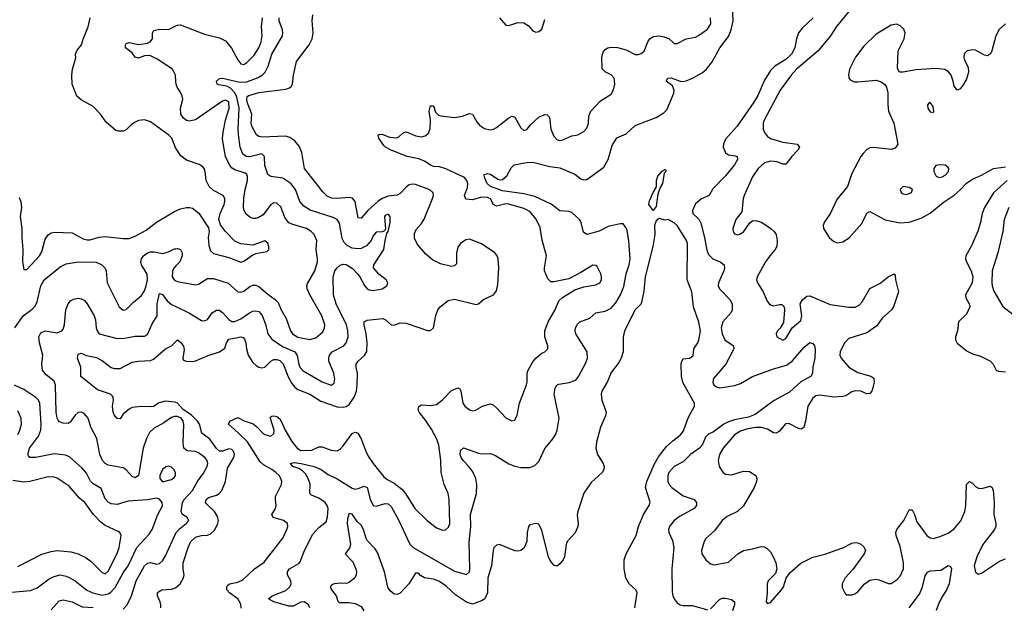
# Model space of a CAD drawing. Header units: inches. Extents: x 1649636 to 1815363, y 506543 to 641975.
# Tile 497 of 656: x 1768962 to 1775502, y 534314 to 538218. Entities that reach past the tile are written whole.
import ezdxf

# ---------------------------------------------------------------- set-up
doc = ezdxf.new("R2010")
doc.units = ezdxf.units.IN
doc.header["$MEASUREMENT"] = 0
doc.layers.add('B7563', color=7, linetype='Continuous')
doc.layers.add('B7573', color=7, linetype='Continuous')

msp = doc.modelspace()

# ---------------------------------------------------------------- linework, layer by layer
at = {"layer": 'B7563', "color": 5}
for points, elevation in [([(1770000, 537362.7), (1769971.4, 537430), (1769952.7, 537450), (1769830, 537539.7), (1769790, 537553.5), (1769752.1, 537547.9), (1769724.5, 537535.5), (1769701.3, 537518.7), (1769670, 537486), (1769650, 537476.9), (1769616.4, 537476.4), (1769601.6, 537481.6), (1769536.5, 537536.5), (1769499.2, 537590), (1769450, 537640.9), (1769370, 537684.4), (1769341.3, 537710), (1769311.5, 537790), (1769307.8, 537850), (1769313.3, 537890), (1769335.5, 537964.5), (1769333.3, 537990), (1769343.9, 538016.1), (1769372.1, 538050), (1769384.8, 538095.2), (1769416.9, 538170), (1769429.6, 538229.6)], 580), ([(1770000, 537807.9), (1769996.9, 537850), (1769976.9, 537890), (1769875.6, 537955.6), (1769830, 537977.8), (1769810, 537981.1), (1769790, 537978.2), (1769750, 537961.6), (1769730, 537969.3), (1769710, 537997), (1769664.5, 538030), (1769664.5, 538050), (1769670, 538058.8), (1769690, 538065.5), (1769750, 538054), (1769810, 538062.6), (1769828.3, 538071.7), (1769845.1, 538090), (1769843.7, 538130), (1769854, 538146), (1769890, 538154.3), (1769950, 538153.1), (1770000, 538177)], 560), ([(1768957.3, 537037.3), (1768970.2, 537010), (1768972.9, 536970), (1768964.1, 536910), (1768975.5, 536830), (1768975.2, 536770), (1768983.2, 536690), (1768979.5, 536610), (1768990, 536558), (1769010, 536559.1), (1769093.5, 536650), (1769110, 536676.3), (1769130, 536760.3), (1769150, 536788.1), (1769170, 536801.1), (1769190, 536805.2), (1769310, 536801.5), (1769382.8, 536762.8), (1769410, 536755.9), (1769430, 536755.9), (1769490, 536772.6), (1769530, 536778), (1769650, 536764.2), (1769690, 536765.2), (1769730, 536780.1), (1769801.5, 536818.5), (1769870, 536872.9), (1769990, 536942.6), (1770000, 536947.1)], 580), ([(1768928.7, 536170), (1768984.7, 536250), (1769045.8, 536294.2), (1769064.7, 536315.3), (1769076.9, 536343.1), (1769101.4, 536450), (1769123.9, 536490), (1769230, 536576.9), (1769270, 536594.9), (1769350, 536610.2), (1769470, 536607.9), (1769508.2, 536590), (1769530, 536567.7), (1769537.3, 536550), (1769543.9, 536470), (1769622.3, 536310), (1769650, 536288.9), (1769670, 536291.7), (1769717.9, 536342.1), (1769770, 536385), (1769790, 536417.4), (1769801.3, 536450), (1769810.4, 536490), (1769807.6, 536527.6), (1769770.8, 536590), (1769767.2, 536610), (1769771.7, 536630), (1769784.8, 536650), (1769810, 536668.4), (1769830, 536675.2), (1769855.6, 536675.6), (1769910, 536663.7), (1769950, 536674.6), (1769990, 536695.8), (1770000, 536696.5)], 560), ([(1770000, 536582.7), (1769988.6, 536570), (1769976.8, 536550), (1769974.4, 536510), (1769990, 536488.2), (1770000, 536483.3)], 560), ([(1770000, 535581.3), (1769990, 535581.8), (1769970, 535574), (1769920, 535540), (1769855.5, 535504.5), (1769824.4, 535475.6), (1769804.2, 535435.8), (1769783, 535370), (1769750.2, 535190), (1769730, 535173.6), (1769710, 535182.4), (1769670, 535227.2), (1769650, 535239.8), (1769550, 535258), (1769530, 535269.8), (1769511.6, 535290), (1769494.5, 535330), (1769474.7, 535434.7), (1769433.5, 535510), (1769416.4, 535570), (1769390, 535601.3), (1769370, 535609.7), (1769350, 535606.9), (1769330, 535591.1), (1769297.3, 535542.7), (1769284.6, 535535.4), (1769250, 535536.3), (1769226.5, 535546.5), (1769216.7, 535556.7), (1769209.9, 535570), (1769204.3, 535610), (1769200.8, 535790), (1769190, 535815.3), (1769137.2, 535857.2), (1769114.3, 535890), (1769109.7, 535929.7), (1769114.6, 535990), (1769092.9, 536070), (1769088.7, 536110), (1769102.1, 536137.9), (1769130, 536150.2), (1769210, 536137.4), (1769240.9, 536150), (1769250, 536162.8), (1769259.1, 536190), (1769269, 536291), (1769284, 536330), (1769299.7, 536350), (1769319.9, 536360.1), (1769350, 536366.8), (1769370, 536363.8), (1769390, 536353.6), (1769409.2, 536330), (1769456.5, 536250), (1769464.7, 536224.7), (1769470.2, 536170), (1769476.2, 536150), (1769490, 536130.3), (1769610, 536099.8), (1769657.9, 536102.1), (1769730, 536115), (1769790, 536115.3), (1769810, 536126.4), (1769842.6, 536197.4), (1769875.8, 536250), (1769874.1, 536330), (1769890, 536398.4), (1769910, 536392.2), (1769941.1, 536350), (1769970, 536325.6), (1770000, 536311.5)], 540), ([(1770000, 535673.7), (1769990, 535677.4), (1769930, 535682.4), (1769888.2, 535671.8), (1769851.1, 535648.9), (1769835, 535645), (1769770, 535648), (1769710, 535640.5), (1769690, 535629.7), (1769650, 535596.3), (1769630, 535567), (1769610, 535567.6), (1769590, 535591.5), (1769581.8, 535610), (1769578.8, 535650), (1769585.7, 535690), (1769582.9, 535710), (1769577.5, 535717.5), (1769564.4, 535730), (1769477.8, 535757.8), (1769367.3, 535847.3), (1769367.9, 535910), (1769345.7, 535970), (1769350, 535995.5), (1769370, 536002), (1769406.5, 535986.5), (1769472.4, 535972.4), (1769512.2, 535952.2), (1769570, 535906.9), (1769590, 535900.2), (1769630, 535900.2), (1769710, 535941.7), (1769750, 535950.1), (1769830, 535953.8), (1769850, 535961.7), (1769929.9, 536030.1), (1769969.4, 536050.6), (1770000, 536080.5)], 520), ([(1768910, 534414.1), (1769034.7, 534425.3), (1769077.9, 534442.1), (1769156.7, 534503.3), (1769190, 534519.3), (1769230, 534528.4), (1769270, 534521.1), (1769291.3, 534511.3), (1769330, 534489.3), (1769407.5, 534427.5), (1769448.8, 534408.8), (1769510, 534395), (1769550, 534403), (1769566.7, 534413.3), (1769595.3, 534444.7), (1769650, 534543), (1769682.5, 534590), (1769740.7, 534710), (1769821.1, 534798.9), (1769841.8, 534830), (1769878.7, 534930), (1769910, 534988.2), (1769908.4, 535010), (1769890, 535032.6), (1769870, 535039.1), (1769811.3, 535028.7), (1769681.5, 535018.5), (1769610, 534997.8), (1769570, 535001.2), (1769550, 535012), (1769530, 535034.3), (1769503.6, 535103.6), (1769450, 535133.1), (1769432.4, 535152.4), (1769405.2, 535205.2), (1769377.5, 535237.5), (1769293, 535313), (1769265.2, 535325.2), (1769190, 535334.4), (1769069.1, 535309.1), (1769029.1, 535309.1), (1769019.5, 535319.5), (1769015.3, 535330), (1769027.8, 535370), (1769086, 535450), (1769101.3, 535490), (1769103.6, 535530), (1769096.5, 535670), (1769087.9, 535690), (1769068, 535708), (1768990, 535761.2), (1768927.8, 535790)], 560), ([(1768950, 535462.6), (1768963.8, 535490), (1768973.3, 535530), (1768971.5, 535570), (1768950, 535618.9)], 580), ([(1768950, 534583.9), (1769110, 534666), (1769170, 534684.5), (1769210, 534690.2), (1769301.8, 534681.8), (1769350, 534669.1), (1769403.4, 534643.4), (1769437.1, 534617.1), (1769510, 534543.8), (1769530, 534537.1), (1769550, 534552.7), (1769610, 534670.4), (1769623.2, 534710), (1769636.4, 534790), (1769626, 534810), (1769616.6, 534816.6), (1769530, 534857.5), (1769499.9, 534879.9), (1769451.1, 534931.1), (1769393.8, 535010), (1769358.5, 535038.5), (1769290, 535119.3), (1769210, 535170.8), (1769190, 535178), (1769150, 535180.7), (1769030, 535149.8), (1768990, 535145.3), (1768915.9, 535155.9)], 580), ([(1769650, 534302.1), (1769676.1, 534330), (1769704.2, 534390), (1769736.1, 534490), (1769790, 534590.2), (1769810, 534608), (1769830, 534611.5), (1769870, 534601.1), (1769890, 534605.7), (1769910, 534622), (1769930, 534655.8), (1770000, 534806.3)], 540), ([(1769898.7, 534310), (1769899.8, 534330), (1769894.6, 534350), (1769877.2, 534390), (1769878.3, 534410), (1769883.4, 534416.6), (1769906, 534430), (1769970, 534433.4), (1769997.1, 534442.9), (1770000, 534445.4)], 520), ([(1769170, 534296.8), (1769223.7, 534356.3), (1769250, 534364), (1769310, 534350.1), (1769376.5, 534316.5), (1769450, 534311.6)], 540)]:
    msp.add_lwpolyline(points, dxfattribs=dict(at, elevation=elevation))
at = {"layer": 'B7563', "color": 5, "elevation": 560}
msp.add_lwpolyline([(1769950, 535250.8), (1769933.5, 535246.5), (1769910, 535228.4), (1769892, 535190), (1769892.6, 535170), (1769910, 535147.6), (1769970, 535162.2), (1769990, 535177.6), (1769996.8, 535190), (1769996.8, 535210), (1769986, 535230), (1769970, 535244.2)], close=True, dxfattribs=at)
at = {"layer": 'B7573', "color": 5}
for points, elevation in [([(1770889.5, 534310), (1770880.9, 534330), (1770850.7, 534350.7), (1770830, 534348.3), (1770778.2, 534321.8), (1770750, 534320.2), (1770649.4, 534350), (1770614.5, 534370), (1770638.4, 534390), (1770730, 534424.6), (1770757.4, 534450), (1770764.2, 534470), (1770762, 534490), (1770741, 534530), (1770740.4, 534550), (1770754.3, 534570), (1770815.1, 534604.9), (1770825.1, 534614.9), (1770853.3, 534690), (1770910, 534799.5), (1770950, 534844.2), (1770997.8, 534882.2), (1771005.9, 534914.1), (1771010.4, 534970), (1771004.2, 534990), (1770989.9, 535010), (1770950, 535039.2), (1770899.7, 535059.7), (1770889.2, 535069.2), (1770891.4, 535131.4), (1770878.3, 535170), (1770859.9, 535199.9), (1770841.5, 535221.5), (1770816.7, 535236.7), (1770776.9, 535250), (1770760.7, 535270), (1770784.9, 535275.1), (1770830.8, 535270), (1770916.9, 535250), (1770964.4, 535230), (1771010, 535195.4), (1771070, 535166.5), (1771170, 535105), (1771190, 535099.4), (1771210, 535102.4), (1771250, 535118.6), (1771268.9, 535110), (1771290, 535032.2), (1771310, 534990.3), (1771330, 534984.9), (1771390, 535003.8), (1771410, 535000.7), (1771430, 534983.1), (1771480.7, 534890), (1771554, 534734), (1771575.8, 534710), (1771850, 534554.2), (1771930, 534532.7), (1771949.7, 534550.3), (1771952.8, 534570), (1771947.4, 534747.4), (1771957.5, 534850), (1771956.3, 534930), (1771995.6, 535070), (1771998.5, 535130), (1771990.9, 535170), (1771972.7, 535212.7), (1771947.9, 535247.9), (1771907.1, 535290), (1771895.1, 535310), (1771888.5, 535330), (1771890, 535356), (1771910, 535372.7), (1772010, 535337), (1772030, 535333.7), (1772090, 535336.5), (1772123, 535323), (1772210, 535268), (1772250, 535251.8), (1772290, 535243.1), (1772350, 535242.4), (1772384.7, 535255.3), (1772410, 535282), (1772450, 535367.7), (1772496.6, 535423.4), (1772520.6, 535459.4), (1772532.6, 535490), (1772544.4, 535570), (1772512, 535730), (1772517.7, 535770), (1772529.8, 535790.2), (1772544.1, 535795.9), (1772612.3, 535807.7), (1772656.1, 535823.9), (1772673.7, 535846.3), (1772722.1, 535937.9), (1772733.7, 535970), (1772731.8, 536011.8), (1772656, 536130), (1772651.1, 536150), (1772654.7, 536170), (1772666.1, 536193.9), (1772682.9, 536210), (1772750, 536235.6), (1772789.2, 536270.8), (1772850, 536281), (1772890, 536300.9), (1772922.5, 536337.5), (1772953.8, 536390), (1772974.9, 536445.1), (1772990.5, 536530), (1773009.9, 536590), (1773016.8, 536630), (1773008.2, 536748.2), (1772996.4, 536816.4), (1772990, 536835.1), (1772975.5, 536855.5), (1772970, 536860.5), (1772950, 536862.6), (1772870, 536844.2), (1772810, 536812.5), (1772729.3, 536790), (1772707.2, 536807.2), (1772691.1, 536870), (1772680.5, 536890), (1772630, 536938), (1772610, 536943.5), (1772550, 536947.2), (1772493.3, 536993.3), (1772382.8, 537042.8), (1772310, 537061.4), (1772170, 537080.7), (1772090, 537108.6), (1772067.7, 537130), (1772049.1, 537170.9), (1772048, 537190), (1772070, 537196), (1772090, 537191), (1772139, 537159), (1772150, 537154.9), (1772170, 537156.5), (1772198.8, 537181.2), (1772225.6, 537234.4), (1772246, 537254), (1772328.7, 537270), (1772371.1, 537271.1), (1772483.6, 537243.6), (1772550, 537232.6), (1772650, 537192.6), (1772690, 537161.5), (1772710, 537152.9), (1772730, 537156.8), (1772841.6, 537238.4), (1772870.8, 537290), (1772897.4, 537382.6), (1772927.5, 537432.5), (1772990, 537458.9), (1773050, 537514.9), (1773190, 537568.7), (1773240.4, 537599.6), (1773260.7, 537619.3), (1773307.2, 537730), (1773309.9, 537750), (1773298.7, 537778.7), (1773255.1, 537810), (1773267, 537830), (1773290, 537832.3), (1773349.4, 537809.4), (1773370, 537807.4), (1773390, 537810.9), (1773430, 537828.9), (1773495.3, 537864.7), (1773523.7, 537890), (1773562.2, 537937.8), (1773613.3, 538030), (1773670, 538106), (1773688.4, 538150), (1773700.9, 538210), (1773697.3, 538310)], 460), ([(1774468.4, 538271.6), (1774386.6, 538173.4), (1774348.1, 538110), (1774266.4, 538010), (1774122.7, 537890), (1774087.7, 537852.3), (1774013.3, 537750), (1773906.7, 537550), (1773901.3, 537530), (1773901.1, 537490), (1773908.3, 537468.3), (1773930, 537442.6), (1773950, 537429.4), (1774030, 537404.2), (1774126, 537390), (1774141.6, 537370), (1774131.8, 537350), (1774090.8, 537309.2), (1774050, 537258.3), (1774030, 537257.6), (1773993.8, 537273.8), (1773950, 537279), (1773910, 537267.3), (1773868.2, 537230), (1773830, 537174.7), (1773773.7, 537050), (1773767.3, 537027.3), (1773758, 536942), (1773718, 536890), (1773699.1, 536830), (1773700.8, 536810), (1773710, 536794.4), (1773730, 536788.1), (1773750, 536794.7), (1773773.1, 536810), (1773811.6, 536868.4), (1773830, 536880.9), (1773850, 536883.9), (1773890, 536872), (1773951.7, 536830), (1773973.8, 536810), (1773985.8, 536790), (1773994.4, 536750), (1773991.3, 536710), (1773980.8, 536690), (1773943.8, 536650), (1773915.6, 536610), (1773859.7, 536510), (1773856.5, 536490), (1773861.8, 536470), (1773900.9, 536410), (1773927.1, 536347.1), (1773940.5, 536330), (1773950, 536322.4), (1773970, 536317.6), (1774010, 536326), (1774024.9, 536324.9), (1774039.1, 536310), (1774042.4, 536290), (1774034.6, 536205.4), (1774012.5, 536167.5), (1773994.8, 536150), (1773987.3, 536130), (1773991.3, 536110), (1774030, 536087.7), (1774050, 536098.8), (1774092, 536170), (1774150, 536219.1), (1774158, 536250), (1774146.6, 536330), (1774162.4, 536357.6), (1774190, 536380.3), (1774210, 536382.8), (1774345.2, 536325.2), (1774470, 536307.9), (1774511.4, 536308.6), (1774538.3, 536321.7), (1774557.5, 536342.5), (1774610, 536431.5), (1774675.3, 536464.7), (1774730, 536508.9), (1774770.4, 536530.4), (1774778, 536518), (1774778.7, 536490), (1774800.3, 536410), (1774766.9, 536310), (1774754, 536290), (1774690, 536234.2), (1774656.4, 536183.6), (1774590, 536138), (1774470, 536099.3), (1774440.8, 536070), (1774412.7, 536010), (1774408.9, 535990), (1774419.1, 535970), (1774470.4, 535910), (1774530, 535874.7), (1774614.8, 535850), (1774635.1, 535835.1), (1774637.4, 535810), (1774630, 535774), (1774621.7, 535750), (1774610, 535733.6), (1774590, 535731.1), (1774548.7, 535748.7), (1774512.1, 535752.1), (1774490, 535745), (1774450, 535719.7), (1774430, 535714.5), (1774370, 535709.2), (1774276.4, 535723.6), (1774250, 535718.8), (1774230, 535702.6), (1774198, 535650), (1774182, 535550), (1774170, 535507.3), (1774159.4, 535500.6), (1774150, 535496.9), (1774130, 535503.9), (1774070, 535536), (1774048.4, 535531.6), (1774010, 535484.7), (1773990, 535470.9), (1773970, 535471.9), (1773930, 535498.3), (1773890, 535508.9), (1773850, 535507.6), (1773790, 535496.9), (1773750, 535483.9), (1773710, 535459.5), (1773634.4, 535370), (1773610.9, 535330), (1773601.4, 535290), (1773608.7, 535248.7), (1773631.7, 535211.7), (1773650, 535199), (1773690, 535194.3), (1773770, 535217.8), (1773810, 535216.1), (1773852.7, 535190), (1773858.4, 535170), (1773855.3, 535150), (1773839.6, 535110), (1773770, 534988.6), (1773730, 534950.7), (1773662, 534918), (1773627.2, 534890), (1773577.9, 534822.1), (1773519.1, 534770), (1773508.3, 534750), (1773491.7, 534690), (1773492, 534670), (1773520.3, 534630), (1773550, 534602.6), (1773575.6, 534595.6), (1773670, 534613.7), (1773731.8, 534668.2), (1773770, 534691.3), (1773830, 534701.5), (1773890, 534718.3), (1773910, 534714.6), (1773930, 534702), (1773950, 534682.4), (1773970, 534645.5), (1773984.7, 534610), (1773991.8, 534570), (1773981.8, 534538.2), (1773933.4, 534490), (1773926.2, 534470), (1773926.2, 534410), (1773919.3, 534350), (1773930, 534339.3), (1773950, 534345.7), (1774022.4, 534430), (1774034.4, 534450), (1774053.3, 534506.7), (1774077.2, 534542.8), (1774150, 534607.8), (1774230, 534645.8), (1774310, 534665.8), (1774430.6, 534709.4), (1774490, 534740.3), (1774510, 534744.9), (1774530, 534742.4), (1774550, 534734), (1774570, 534715.5), (1774580.4, 534690), (1774572.2, 534670), (1774495.3, 534564.7), (1774444.2, 534510), (1774424.7, 534470), (1774425.4, 534445.4), (1774444.6, 534404.6), (1774456.4, 534396.4), (1774490, 534396.5), (1774510, 534402.6), (1774530, 534415.8), (1774572, 534468), (1774610, 534492.9), (1774650, 534501.1), (1774670, 534497.2), (1774730, 534471.4), (1774750, 534472.8), (1774790, 534498.3), (1774810, 534521.1), (1774831.7, 534568.3), (1774832.6, 534610), (1774810, 534717.2), (1774784, 534790), (1774781, 534810), (1774788.5, 534830), (1774834.7, 534890), (1774870, 534960.5), (1774890, 534960.5), (1774905.7, 534930), (1774921.8, 534881.8), (1774986.9, 534790), (1775010, 534774.4), (1775030, 534771.9), (1775070, 534782.2), (1775130, 534806.8), (1775170, 534835.3), (1775212.4, 534887.6), (1775239.5, 534950), (1775247.1, 534990), (1775251.4, 535128.6), (1775270, 535150.6), (1775290, 535137.6), (1775310, 535116.5), (1775330, 535105.7), (1775350, 535103.6), (1775410, 535118.5), (1775421.1, 535110), (1775428, 535090), (1775435.9, 535010), (1775433.4, 534930), (1775446.4, 534870), (1775445.9, 534850), (1775437.5, 534830), (1775359.8, 534730), (1775319.2, 534650), (1775302.9, 534590), (1775310, 534547.2), (1775330, 534534.7), (1775350, 534539.8), (1775470, 534620.2), (1775510, 534635.5)], 480), ([(1770000, 536080.5), (1770010, 536090.3), (1770030, 536076.2), (1770048.9, 536048.9), (1770053.8, 536026.2), (1770044.9, 535970), (1770050, 535956), (1770068.5, 535948.5), (1770110, 535946), (1770130, 535950.5), (1770212.9, 535987.1), (1770290, 536010.3), (1770323.7, 536036.3), (1770335.6, 536070), (1770350, 536094.2), (1770431.3, 536110), (1770446.1, 536106.1), (1770455.9, 536095.9), (1770463.9, 536070), (1770467.9, 536030), (1770480.5, 535990), (1770510, 535940.8), (1770530, 535921.6), (1770550, 535908.6), (1770570, 535904.8), (1770590, 535910.2), (1770630.4, 535949.6), (1770650, 535959.8), (1770670, 535960.1), (1770690, 535953.9), (1770711.7, 535931.7), (1770745.3, 535845.3), (1770770, 535799.7), (1770790, 535775.4), (1770810, 535761.5), (1770890, 535730.9), (1770963, 535683), (1771070, 535645.2), (1771110, 535642.4), (1771130, 535647.9), (1771150, 535661.7), (1771184.2, 535710), (1771198.1, 535750), (1771204.2, 535790), (1771205.8, 535870), (1771196.8, 535910), (1771197.6, 535930), (1771210.8, 535950), (1771252.7, 535987.3), (1771267.3, 536012.7), (1771269.4, 536070), (1771263.2, 536130), (1771249.1, 536190), (1771250, 536210.4), (1771270, 536221.2), (1771372.4, 536232.4), (1771390, 536227), (1771430, 536190.5), (1771450, 536188.2), (1771490, 536203.2), (1771530, 536202), (1771670, 536153.1), (1771690, 536153.7), (1771710, 536170.8), (1771726.5, 536253.5), (1771739.3, 536290), (1771754.2, 536310), (1771807.7, 536352.3), (1771850, 536360.2), (1771993.5, 536326.5), (1772010, 536330.5), (1772042, 536358), (1772110, 536388.8), (1772130, 536415.8), (1772137.7, 536457.7), (1772145.6, 536570), (1772140.3, 536630), (1772132.3, 536652.3), (1772118.3, 536670), (1772030, 536729.8), (1771950, 536759.4), (1771925.8, 536754.2), (1771890, 536732), (1771872.6, 536707.4), (1771862.3, 536670), (1771863.6, 536596.4), (1771850, 536582.7), (1771830, 536579), (1771756.9, 536596.9), (1771703.4, 536623.4), (1771660.2, 536660.2), (1771604.9, 536724.9), (1771585.4, 536765.4), (1771583.7, 536796.3), (1771595, 536825), (1771630, 536863), (1771648.1, 536891.9), (1771703.6, 537030), (1771709.9, 537050), (1771708.3, 537068.3), (1771687.1, 537087.1), (1771590, 537123), (1771570, 537125.6), (1771550, 537120.2), (1771530, 537106.3), (1771490, 537063.2), (1771470, 537051.7), (1771410, 537046.1), (1771370, 537029.9), (1771340.9, 537010), (1771273.8, 536950), (1771230, 536898.9), (1771210, 536900.7), (1771190, 537009.6), (1771173, 537033), (1771150, 537036.8), (1771069.1, 537029.1), (1771032.2, 537032.2), (1771005, 537045), (1770975.3, 537075.3), (1770853.8, 537230), (1770836.1, 537336.1), (1770817.4, 537377.4), (1770790, 537412.8), (1770755.8, 537435.8), (1770730, 537443.5), (1770570, 537436.5), (1770550, 537440.8), (1770533.8, 537453.8), (1770504.1, 537510), (1770500.2, 537530), (1770504.2, 537590), (1770473.4, 537670), (1770469.9, 537690), (1770473.3, 537706.7), (1770484.9, 537715.1), (1770550, 537733.7), (1770730, 537757.3), (1770754.2, 537765.8), (1770764.9, 537775.1), (1770773.7, 537790), (1770780.8, 537850), (1770800.7, 537939.3), (1770885.8, 538050), (1770905.6, 538090), (1770911.1, 538130), (1770904.5, 538210), (1770909.7, 538250)], 520), ([(1770000, 536311.5), (1770090, 536268.9), (1770170, 536219), (1770190, 536216), (1770210, 536226.4), (1770240.5, 536270), (1770270, 536288.9), (1770290, 536287.6), (1770310, 536272.9), (1770350, 536225.4), (1770370, 536213.7), (1770390, 536212.4), (1770430, 536229.5), (1770487.4, 536270), (1770510, 536280.9), (1770530, 536283.7), (1770550, 536278.2), (1770572.2, 536252.2), (1770594.1, 536194.1), (1770610.7, 536130.7), (1770636.3, 536096.3), (1770707.2, 536047.2), (1770790.1, 536010), (1770806.1, 535986.1), (1770815.3, 535930), (1770822.9, 535910), (1770845.1, 535885.1), (1770970, 535811.6), (1771030, 535789.3), (1771050, 535802), (1771056.2, 535830), (1771048.2, 535870), (1771016.2, 535950), (1771014.6, 535970), (1771019.4, 535990), (1771036.4, 536010), (1771115, 536050), (1771131.4, 536070), (1771143.4, 536110), (1771142, 536150), (1771132.1, 536190), (1771064.2, 536330), (1771046.3, 536390), (1771043.1, 536510), (1771054.7, 536550), (1771070, 536570.3), (1771090, 536586), (1771110, 536593.2), (1771130, 536592.1), (1771170, 536566.3), (1771207.4, 536527.4), (1771224.4, 536504.4), (1771252, 536452), (1771270, 536430.4), (1771283, 536423), (1771310, 536418), (1771368.9, 536428.9), (1771400.5, 536450), (1771406.3, 536470), (1771395.1, 536490), (1771347.5, 536527.5), (1771312.4, 536570), (1771314.7, 536590), (1771380.8, 536690), (1771389.7, 536750.3), (1771401.6, 536798.4), (1771410, 536811.3), (1771422.2, 536870), (1771421.8, 536910), (1771410, 536926.9), (1771390, 536918), (1771385.2, 536910), (1771391.3, 536828.7), (1771384.1, 536815.9), (1771370.5, 536809.5), (1771330, 536806.6), (1771310, 536781.2), (1771296, 536750), (1771264.5, 536715.5), (1771230, 536698.4), (1771210, 536694.8), (1771170, 536699.8), (1771137.7, 536717.7), (1771118, 536738), (1771104, 536764), (1771085.5, 536865.5), (1771070.9, 536890.9), (1771043.9, 536903.9), (1770891.4, 536951.4), (1770850, 536978.2), (1770823.5, 537010), (1770794.5, 537090), (1770763.2, 537130), (1770710, 537164.5), (1770630, 537176.4), (1770610, 537189.6), (1770590.9, 537250), (1770587.8, 537310), (1770570, 537326.3), (1770490, 537306.2), (1770468, 537308), (1770444.2, 537324.2), (1770426.1, 537370), (1770415.4, 537455.4), (1770413.1, 537493.1), (1770420.3, 537630), (1770404.2, 537704.2), (1770390, 537732.6), (1770363.2, 537763.2), (1770337.1, 537777.1), (1770284.1, 537784.1), (1770274.7, 537790), (1770269.7, 537810), (1770290, 537827.2), (1770310, 537829), (1770423.9, 537803.9), (1770470, 537805.4), (1770546.4, 537833.6), (1770573.1, 537850), (1770591.8, 537870), (1770612.5, 537910), (1770637.7, 537990), (1770708.6, 538110), (1770710.8, 538129.2), (1770707.9, 538150), (1770686, 538210), (1770684.8, 538230)], 540), ([(1770000, 538177), (1770010, 538181.7), (1770030, 538184.6), (1770190, 538121.3), (1770290, 538096.9), (1770330, 538076.5), (1770369.4, 538029.4), (1770411, 537951), (1770430, 537923.8), (1770450, 537919.5), (1770470, 537932.6), (1770518.3, 537981.7), (1770550, 538030.2), (1770565.6, 538070), (1770572.2, 538110), (1770568.2, 538170), (1770575.6, 538230)], 560), ([(1770433.1, 534306.9), (1770430, 534334), (1770411.3, 534370), (1770355.1, 534410), (1770338.2, 534430), (1770338, 534450), (1770342.6, 534457.4), (1770355.1, 534470), (1770410, 534481.2), (1770443.6, 534496.4), (1770522.7, 534570), (1770585.7, 534614.3), (1770710, 534774), (1770737.2, 534830), (1770742.7, 534850), (1770740.5, 534870), (1770714.5, 534890), (1770645.6, 534910), (1770637.7, 534930), (1770660.7, 534970), (1770666, 534990), (1770660.3, 535030), (1770662, 535050), (1770700.5, 535130), (1770702.4, 535150), (1770697.4, 535170), (1770686, 535190), (1770664.4, 535210), (1770637.5, 535230), (1770580.3, 535260.3), (1770559.2, 535279.2), (1770474.2, 535414.2), (1770413.9, 535473.9), (1770348, 535530), (1770357.2, 535550), (1770410, 535575.5), (1770452.3, 535552.3), (1770512.5, 535532.5), (1770535.2, 535515.2), (1770576.6, 535470), (1770590, 535461.8), (1770630, 535451.6), (1770650, 535468.9), (1770652.4, 535490), (1770625.1, 535574.9), (1770636.9, 535583.1), (1770650, 535585.1), (1770670, 535581), (1770690, 535565.1), (1770699.6, 535550), (1770726.3, 535490), (1770770, 535415.1), (1770805.9, 535370), (1770830, 535356.6), (1770901.4, 535358.6), (1770950, 535378.9), (1770970, 535380.8), (1771030, 535357.8), (1771070, 535352.9), (1771090, 535364.2), (1771110, 535386.3), (1771170, 535468.2), (1771190, 535477.6), (1771208.5, 535470), (1771230, 535432.8), (1771260.9, 535350), (1771277.6, 535317.6), (1771310, 535269.1), (1771381, 535181), (1771402.7, 535162.7), (1771450, 535138.6), (1771499.5, 535099.5), (1771523.7, 535070), (1771586.7, 534970), (1771667.6, 534890), (1771730, 534842), (1771770, 534827.2), (1771790, 534828.7), (1771810, 534845.5), (1771818.8, 534870), (1771814.6, 535030), (1771807.4, 535070), (1771781.3, 535130), (1771761.8, 535210), (1771758.3, 535290), (1771746.5, 535390), (1771732.4, 535430), (1771697.7, 535497.7), (1771657.5, 535557.5), (1771615, 535610), (1771608.9, 535630), (1771612.7, 535647.3), (1771630, 535659.5), (1771690, 535654), (1771730, 535660.3), (1771770, 535692.9), (1771830, 535753.8), (1771871.6, 535771.6), (1771885.5, 535765.5), (1771893, 535753), (1771904.6, 535670), (1771919.5, 535650), (1771950, 535626), (1771970, 535619.5), (1771990, 535623.8), (1772037.2, 535650), (1772090, 535664.9), (1772110, 535656.4), (1772130, 535639.5), (1772190, 535571.8), (1772230, 535552.2), (1772250, 535556.3), (1772265.4, 535590), (1772282.4, 535670), (1772328.8, 535791.2), (1772333.1, 535810), (1772333.5, 535870), (1772339.7, 535890), (1772370, 535944.9), (1772390, 535968.8), (1772430, 536002), (1772450, 536010.5), (1772469.5, 536030), (1772469.6, 536050), (1772449.8, 536109.8), (1772450.7, 536150), (1772471.7, 536210), (1772518.3, 536290), (1772543.9, 536350), (1772567.5, 536372.5), (1772650, 536424), (1772710, 536443.1), (1772790, 536455.8), (1772815.1, 536470), (1772825.6, 536490), (1772827.6, 536510), (1772821.6, 536530), (1772797.2, 536577.2), (1772790, 536585.2), (1772770, 536587), (1772690, 536537.6), (1772610, 536496.2), (1772510, 536475.6), (1772490, 536477), (1772470, 536496), (1772449, 536549), (1772448, 536570), (1772461.4, 536650), (1772433.3, 536753.3), (1772418.2, 536838.2), (1772393.4, 536893.4), (1772350, 536942.9), (1772310, 536964.4), (1772210, 536992.3), (1772190, 536993.8), (1772130, 536977.9), (1772110, 536989.8), (1772090, 537027.5), (1772070, 537037), (1772030, 537038.6), (1771970, 537020.1), (1771925.9, 537025.9), (1771915.6, 537050), (1771937.2, 537102.8), (1771938.4, 537130), (1771932.1, 537150), (1771916, 537170), (1771791.9, 537228.1), (1771750, 537239.6), (1771710, 537242.6), (1771690, 537251.1), (1771656, 537276), (1771613.8, 537293.8), (1771535.3, 537310), (1771430, 537350.7), (1771392.8, 537370), (1771381.7, 537381.7), (1771348.3, 537430), (1771342.4, 537450), (1771350, 537455.6), (1771370, 537456.9), (1771418.4, 537438.4), (1771467.2, 537432.8), (1771481.2, 537438.8), (1771510, 537466.7), (1771530, 537473), (1771594.3, 537445.7), (1771630, 537440.3), (1771654.2, 537445.8), (1771676.3, 537463.7), (1771687.8, 537492.2), (1771689.7, 537550), (1771682.4, 537610), (1771690, 537644.7), (1771710, 537644.7), (1771723.6, 537603.6), (1771743.7, 537583.7), (1771759.6, 537579.6), (1771850, 537568.1), (1771902.7, 537577.3), (1771950, 537594.9), (1771970, 537590.4), (1771998.8, 537538.8), (1772017.1, 537517.1), (1772050, 537496), (1772086.2, 537486.2), (1772110, 537490.2), (1772130, 537500.9), (1772210, 537565.3), (1772230, 537576), (1772250.2, 537570.2), (1772290, 537499.1), (1772310, 537482), (1772316.6, 537483.4), (1772330, 537487.3), (1772357.3, 537522.7), (1772410, 537570.2), (1772448.3, 537588.3), (1772466.7, 537586.7), (1772481.6, 537570), (1772490.3, 537490.3), (1772510, 537444), (1772530, 537423), (1772550, 537416.3), (1772570, 537419.1), (1772630, 537446), (1772670, 537452.4), (1772710, 537474.4), (1772730, 537497.3), (1772740.4, 537530), (1772742.4, 537577.6), (1772755.1, 537610), (1772820.6, 537679.4), (1772890, 537722.4), (1772907, 537753), (1772914.8, 537790), (1772909.7, 537830), (1772890, 537852.6), (1772850, 537871.6), (1772831.2, 537891.2), (1772828.8, 537971.2), (1772837.5, 538002.5), (1772850, 538020.5), (1772867.9, 538032.1), (1772890, 538036.1), (1772932.4, 538032.4), (1772990, 538017.4), (1773050, 537987.4), (1773070, 537985.7), (1773090, 537992.4), (1773110.9, 538009.1), (1773133.6, 538070), (1773147.6, 538090), (1773170, 538105.3), (1773210, 538110.3), (1773243.4, 538103.4), (1773273.1, 538093.1), (1773310, 538060.7), (1773330, 538059.1), (1773390, 538090.4), (1773450, 538102.4), (1773470, 538114), (1773530, 538154.9), (1773553, 538190), (1773551.1, 538231.1)], 480), ([(1772150.1, 538230.1), (1772190, 538182.3), (1772210, 538179.6), (1772270, 538198.4), (1772310, 538197.6), (1772339.4, 538179.4), (1772370, 538143.7), (1772390, 538135.3), (1772410, 538138.7), (1772430, 538154), (1772450, 538218.8)], 520), ([(1774232.3, 538230), (1774158.6, 538161.4), (1774135.2, 538130), (1774121.2, 538090), (1774111.8, 538030), (1774089.4, 537990), (1774050, 537952.8), (1773977.3, 537910), (1773950, 537880.3), (1773910, 537815.1), (1773865.2, 537714.8), (1773838.7, 537670), (1773727.6, 537510), (1773650, 537425.1), (1773636.5, 537390), (1773635.5, 537370), (1773650, 537332.7), (1773670, 537319.5), (1773714.1, 537314.1), (1773728, 537308), (1773730.3, 537290), (1773710, 537253.6), (1773650, 537179.7), (1773565.5, 537094.5), (1773540.7, 537050), (1773490, 537028.3), (1773450, 536993.7), (1773430.5, 536950.5), (1773432.4, 536930), (1773472.1, 536892.1), (1773486.4, 536866.4), (1773511.8, 536770), (1773525.9, 536685.9), (1773537.3, 536657.3), (1773566, 536630), (1773614.9, 536610), (1773640.3, 536590), (1773644.2, 536570), (1773639.6, 536550), (1773602.8, 536470), (1773601.5, 536450), (1773609.3, 536429.3), (1773678.7, 536358.7), (1773694.6, 536330), (1773694.3, 536290), (1773687.1, 536272.9), (1773632.6, 536210), (1773621.5, 536170), (1773627, 536130), (1773645.8, 536090), (1773703.1, 536050), (1773706.5, 536030), (1773651.8, 535930), (1773570, 535834), (1773566, 535810), (1773573.2, 535790), (1773590, 535778), (1773612.5, 535772.5), (1773710, 535787.4), (1773750, 535801.4), (1773830, 535846.1), (1773970, 535897.9), (1774056.5, 535923.5), (1774092, 535948), (1774170, 536039.1), (1774210, 536073.7), (1774230, 536067.3), (1774240.4, 536050), (1774245.7, 536025.7), (1774244.4, 535970), (1774230.2, 535910), (1774227.9, 535870), (1774219.5, 535850), (1774150, 535812.2), (1774076.3, 535743.7), (1773972.7, 535687.3), (1773846.3, 535593.7), (1773802.2, 535577.8), (1773710, 535559.1), (1773670, 535546.4), (1773639, 535530), (1773570, 535479.3), (1773536.5, 535463.5), (1773517, 535443), (1773494.3, 535390), (1773478.4, 535370), (1773418.3, 535330), (1773370, 535279.7), (1773310, 535248.3), (1773274, 535210), (1773267.3, 535190), (1773268.1, 535150), (1773276.5, 535130), (1773294, 535110), (1773370, 535055), (1773442, 535030), (1773458.4, 535010), (1773458.4, 534990), (1773441.6, 534970), (1773350, 534918.2), (1773310.3, 534890), (1773278.4, 534850), (1773272.7, 534830), (1773274.9, 534810), (1773298.2, 534758.2), (1773306.5, 534710), (1773293.4, 534570), (1773295.5, 534415.5), (1773299.6, 534390), (1773308.9, 534370), (1773330, 534343.7), (1773350, 534330.3), (1773370, 534326), (1773430, 534326.5), (1773530, 534297.4)], 460), ([(1775509.5, 538190.5), (1775467.8, 538152.2), (1775445.2, 538110), (1775420.3, 538010), (1775410, 537991.8), (1775397.1, 537982.9), (1775390, 537978.7), (1775370, 537982.4), (1775310, 538015.1), (1775290, 538018), (1775256, 538010), (1775242, 537998), (1775236.4, 537990), (1775233.7, 537970), (1775238.9, 537950), (1775262.7, 537902.7), (1775265.4, 537870), (1775250, 537822.4), (1775230, 537784.7), (1775210, 537758.7), (1775190, 537749.6), (1775170, 537777.2), (1775163.5, 537810), (1775148.3, 537850), (1775131.7, 537871.7), (1775106.5, 537886.5), (1775046.3, 537893.7), (1774914.9, 537885.1), (1774830, 537868.4), (1774806.6, 537870), (1774792.8, 537892.8), (1774797.2, 538010), (1774836.8, 538090), (1774843.1, 538130), (1774834.2, 538154.2), (1774810, 538176.9), (1774788.1, 538188.1), (1774750, 538180.8), (1774650, 538121.4), (1774570, 538042.9), (1774512.8, 537970), (1774473.4, 537890), (1774467.1, 537850), (1774470, 537831.3), (1774478.3, 537818.3), (1774505.4, 537805.4), (1774530, 537804), (1774650, 537815.8), (1774685.2, 537805.2), (1774708.1, 537788.1), (1774719.5, 537770), (1774728.6, 537731.4), (1774727.8, 537652.2), (1774732.8, 537610), (1774769.1, 537530), (1774796, 537390), (1774776.4, 537363.6), (1774750, 537355.3), (1774631.1, 537368.9), (1774610, 537366.8), (1774590, 537355.3), (1774564.4, 537330), (1774548.9, 537310), (1774490, 537195.6), (1774460.3, 537110), (1774390, 537022.4), (1774346.8, 536933.2), (1774305.7, 536870), (1774298.7, 536850), (1774301.3, 536830), (1774339.5, 536770), (1774370, 536743.7), (1774394.9, 536734.9), (1774430, 536742.2), (1774471.5, 536768.5), (1774555.9, 536864.1), (1774590, 536932.7), (1774610, 536942.6), (1774710, 536887.8), (1774810, 536868), (1774870, 536871.9), (1774950, 536899), (1775010, 536933.4), (1775096.8, 537003.2), (1775170, 537051), (1775210, 537086.5), (1775250, 537131.3), (1775290, 537158.5), (1775350, 537185), (1775430, 537229), (1775510, 537240.4)], 520), ([(1770000, 536483.3), (1770010, 536478.4), (1770130, 536456.8), (1770150, 536461.4), (1770210, 536498.6), (1770250, 536498.9), (1770347.1, 536467.1), (1770410, 536410.3), (1770430, 536406.9), (1770450, 536413.4), (1770490, 536444.5), (1770510, 536453.5), (1770530, 536453.5), (1770550, 536445), (1770610, 536393.2), (1770658.9, 536358.9), (1770678.5, 536338.5), (1770697.8, 536290), (1770731.5, 536231.5), (1770761.5, 536150), (1770774.9, 536130), (1770810, 536107.8), (1770890, 536093.2), (1770930, 536104.4), (1770975.5, 536144.5), (1770986.2, 536170), (1770988.6, 536190), (1770968.3, 536250), (1770888.7, 536390), (1770871.2, 536430), (1770869.8, 536450), (1770874.7, 536465.3), (1770922.4, 536550), (1770939.5, 536610), (1770941, 536630), (1770930.8, 536690), (1770935.3, 536750), (1770917.6, 536790), (1770897.7, 536810), (1770866, 536830), (1770776.4, 536856.4), (1770749.3, 536869.3), (1770722.9, 536902.9), (1770695.5, 536975.5), (1770670, 536999.2), (1770650, 537002.2), (1770630, 536989.8), (1770578.1, 536921.9), (1770550, 536902.9), (1770530, 536897.8), (1770510, 536898), (1770490, 536906.2), (1770465.6, 536925.6), (1770451.9, 536950), (1770448, 536970), (1770451.2, 537031.2), (1770459, 537090), (1770476.1, 537150), (1770475.7, 537175.7), (1770470.4, 537190.4), (1770458.5, 537198.5), (1770390, 537221), (1770372.5, 537232.5), (1770358.3, 537250), (1770328.5, 537310), (1770310.5, 537410), (1770308.1, 537431.9), (1770312.4, 537470), (1770329.2, 537550), (1770353.9, 537630), (1770350, 537671.6), (1770330, 537683.9), (1770310, 537676.3), (1770130, 537552.8), (1770090, 537542.7), (1770070, 537547.6), (1770050, 537563), (1770032.8, 537590), (1770029.7, 537630), (1770044.7, 537690), (1770042, 537710), (1770033, 537733), (1770007.3, 537770), (1770001.3, 537790), (1770000, 537807.9)], 560), ([(1770000, 536947.1), (1770030, 536960.7), (1770070, 536971.2), (1770090, 536971.2), (1770110, 536965), (1770152.5, 536932.5), (1770216, 536836), (1770220.7, 536810), (1770212.9, 536770), (1770218.7, 536718.7), (1770230, 536683.1), (1770250, 536663.6), (1770350, 536637.8), (1770430, 536607.6), (1770450, 536613.2), (1770510, 536656.4), (1770530, 536664.4), (1770602.7, 536677.3), (1770616, 536690), (1770616, 536710), (1770610, 536734), (1770590, 536749.2), (1770510, 536719.6), (1770430, 536728.6), (1770390, 536746.9), (1770329.8, 536810), (1770296, 536856), (1770285.3, 536890), (1770294.6, 536930), (1770320.6, 536990), (1770324.8, 537010), (1770324.2, 537030), (1770314, 537050), (1770250, 537082), (1770220.5, 537110), (1770201.5, 537150), (1770193.7, 537210), (1770187.8, 537230), (1770179.3, 537239.3), (1770154.9, 537254.9), (1770070, 537284.7), (1770032.7, 537312.7), (1770000.8, 537360.8), (1770000, 537362.7)], 580), ([(1775521.7, 537150), (1775430, 537067.8), (1775370.7, 536970), (1775355, 536930), (1775345.1, 536870), (1775327.2, 536812.8), (1775284.4, 536715.6), (1775246.4, 536650), (1775244.9, 536630), (1775250.3, 536610), (1775282.7, 536550), (1775292.7, 536510), (1775288.9, 536470), (1775245, 536390), (1775246.4, 536370), (1775269.2, 536330), (1775272.3, 536310), (1775250, 536261.3), (1775198.4, 536210), (1775192, 536150), (1775177.6, 536110), (1775177.6, 536090), (1775190, 536067.7), (1775256, 536016), (1775290, 535998.4), (1775343.4, 535983.4), (1775410.8, 535950), (1775427.3, 535930), (1775447.7, 535890), (1775462.8, 535882.8), (1775510, 535878.8)], 520), ([(1775532.2, 536970), (1775501.6, 536890), (1775491.7, 536810), (1775460.2, 536670), (1775422.6, 536550), (1775419.7, 536470), (1775421.2, 536450), (1775433.7, 536413.7), (1775492.2, 536312.2), (1775560.2, 536260.2)], 540), ([(1773047, 534310), (1773064.4, 534410), (1773055.5, 534430), (1773009.5, 534469.5), (1772988.8, 534508.8), (1772976.5, 534570), (1772977.8, 534630), (1772990.2, 534670), (1773056, 534790), (1773073.2, 534850), (1773104.5, 534930), (1773143.2, 534990), (1773148.8, 535011.2), (1773118, 535110), (1773127.7, 535150), (1773177.4, 535262.6), (1773206.2, 535313.8), (1773258.4, 535381.6), (1773299.8, 535420.2), (1773350, 535458.3), (1773370, 535481.6), (1773403.6, 535576.4), (1773444, 535650), (1773444.9, 535670), (1773366.8, 535806.8), (1773358, 535850), (1773355.5, 535930), (1773359.5, 535950), (1773370, 535963.6), (1773411.3, 535970), (1773434.7, 535985.3), (1773440.4, 536030), (1773466.4, 536070), (1773474, 536090), (1773483.1, 536150), (1773472, 536208), (1773438, 536310), (1773427.2, 536410), (1773396.5, 536490), (1773398, 536730), (1773390.2, 536750), (1773330, 536850.3), (1773310, 536867.7), (1773270, 536890.6), (1773250, 536886.8), (1773210, 536897.6), (1773190, 536882), (1773178.7, 536850), (1773180.5, 536790), (1773167.7, 536710), (1773116.1, 536510), (1773106.8, 536413.2), (1773089.8, 536330.2), (1773049.8, 536290), (1772980.3, 536150), (1772970.8, 536109.2), (1772971.4, 536010), (1772958.3, 535970), (1772940.6, 535939.4), (1772890, 535874.6), (1772866.3, 535813.7), (1772828.2, 535750), (1772825.4, 535730), (1772829.7, 535690), (1772856.8, 535610), (1772853.3, 535586.7), (1772820.8, 535510), (1772793.3, 535410), (1772788, 535370), (1772799.8, 535330), (1772837.3, 535270), (1772843.2, 535250), (1772842.4, 535230), (1772830.7, 535209.3), (1772756.9, 535143.1), (1772708.4, 535071.6), (1772668.5, 534950), (1772665.3, 534925.3), (1772670.8, 534870), (1772668.7, 534850), (1772650.6, 534809.4), (1772599.1, 534750), (1772591.8, 534730), (1772580.7, 534650), (1772571.6, 534630), (1772550, 534602.3), (1772530, 534587.6), (1772522.8, 534590), (1772510, 534594.6), (1772485, 534625), (1772473.5, 534650), (1772430, 534824), (1772410, 534866), (1772390, 534871), (1772350, 534861), (1772342.7, 534850), (1772332.3, 534810), (1772329.7, 534750), (1772312.1, 534707.9), (1772290, 534690.5), (1772270, 534686), (1772250, 534688.2), (1772150, 534730.5), (1772130, 534726.8), (1772111.8, 534708.2), (1772106, 534690), (1772096.8, 534590), (1772071.7, 534510), (1772068.7, 534410), (1772051.3, 534370), (1772030, 534357), (1771970, 534335.5), (1771930, 534346.7), (1771855.9, 534395.9), (1771794.8, 534454.8), (1771750, 534485.8), (1771710, 534501.2), (1771650.1, 534510.1), (1771624.9, 534524.9), (1771610, 534540.3), (1771590, 534539.5), (1771546.7, 534470), (1771490, 534407.3), (1771470, 534397.8), (1771450, 534400.8), (1771423, 534423), (1771407.8, 534447.8), (1771384.8, 534550), (1771338.7, 534678.7), (1771322.4, 534702.4), (1771270, 534756.9), (1771262.6, 534770), (1771246.7, 534830), (1771230, 534859.1), (1771203.6, 534883.6), (1771170, 534933), (1771150, 534937.3), (1771147.3, 534932.7), (1771138.4, 534901.6), (1771136.3, 534870), (1771158.5, 534730), (1771152.6, 534707.4), (1771124.7, 534670), (1771175.5, 534615.5), (1771195.1, 534570), (1771199.5, 534550), (1771197.7, 534530), (1771187.9, 534510), (1771150, 534477.7), (1771130, 534472.8), (1771090, 534475.1), (1771050, 534470.1), (1771036.3, 534463.7), (1771024.5, 534450), (1771032.8, 534430), (1771064.9, 534390), (1771075.2, 534355.2), (1771084.8, 534344.8), (1771150, 534344.8), (1771190, 534339.1), (1771230, 534318.8), (1771248.8, 534290)], 440), ([(1770000, 536696.5), (1770010, 536697.3), (1770030.3, 536690), (1770041.3, 536670), (1770041.1, 536650), (1770024.6, 536610), (1770000, 536582.7)], 560), ([(1770000, 534445.4), (1770027.6, 534470), (1770050.5, 534509.5), (1770054.4, 534530), (1770047.3, 534570), (1770047.7, 534610), (1770081.2, 534710), (1770099.6, 534750), (1770130, 534779.5), (1770170, 534790.1), (1770210, 534793.7), (1770230, 534801.3), (1770254.8, 534825.2), (1770275.6, 534864.4), (1770281.5, 534890), (1770276.9, 534916.9), (1770254.9, 534950), (1770201.8, 535001.8), (1770196.8, 535010), (1770200.7, 535030), (1770216.4, 535043.6), (1770270, 535059.8), (1770287, 535070), (1770303.7, 535090), (1770329.9, 535150), (1770342.1, 535237.9), (1770383.9, 535310), (1770388.3, 535330), (1770382.9, 535350), (1770370, 535362.9), (1770350, 535367.2), (1770310, 535350.7), (1770290, 535351.6), (1770270, 535369), (1770226, 535430), (1770170.8, 535470.8), (1770156.2, 535530), (1770142.5, 535550), (1770102.3, 535590), (1770047.8, 535627.8), (1770010, 535669.9), (1770000, 535673.7)], 520), ([(1770000, 534806.3), (1770001.7, 534810), (1770024.1, 534835.9), (1770068.3, 534870), (1770085.6, 534890), (1770074.5, 534910), (1770044.4, 534930), (1770034.8, 534950), (1770043.2, 535010), (1770054.7, 535030), (1770109.3, 535090), (1770146, 535154), (1770180.3, 535199.7), (1770206.3, 535250), (1770211.2, 535270), (1770207.3, 535290), (1770191.6, 535310), (1770150, 535340.7), (1770128.5, 535348.5), (1770073.3, 535353.3), (1770051.9, 535370), (1770047.3, 535407.3), (1770051.3, 535528.7), (1770048.2, 535550), (1770034.1, 535570), (1770010, 535580.8), (1770000, 535581.3)], 540), ([(1774870, 534309.1), (1774938.4, 534401.6), (1774959.3, 534450), (1774977.2, 534522.8), (1774992.5, 534547.5), (1775010, 534556.5), (1775079.8, 534560.2), (1775130, 534590.4), (1775144.5, 534584.5), (1775152.4, 534570), (1775135.3, 534470), (1775118.5, 534430), (1775084.2, 534375.8), (1775064.7, 534335.3), (1775050, 534292.3)], 460), ([(1773550, 534303.6), (1773610, 534365.7), (1773630, 534373.4), (1773650, 534373.7), (1773690, 534366), (1773710.4, 534350), (1773710.3, 534330), (1773696.2, 534290)], 460)]:
    msp.add_lwpolyline(points, dxfattribs=dict(at, elevation=elevation))
for points, elevation in [([(1775010, 537668.7), (1774998, 537662), (1774991.3, 537650), (1774994.8, 537630), (1775010, 537606.8), (1775030, 537601), (1775034.5, 537610), (1775030, 537642)], 540), ([(1775070, 537254.2), (1775048.2, 537250), (1775034.4, 537230), (1775034, 537210), (1775050, 537179.1), (1775070.4, 537170.4), (1775090, 537174.6), (1775110, 537185.8), (1775130.8, 537210), (1775133.7, 537230), (1775130, 537237), (1775110, 537251)], 540), ([(1773170, 536949.7), (1773140.7, 536990), (1773146.2, 537013.8), (1773169.5, 537070.5), (1773192.5, 537107.5), (1773191.8, 537150), (1773201, 537179), (1773230, 537211), (1773250, 537222), (1773256.9, 537216.9), (1773250, 537202), (1773242.8, 537197.2), (1773231.2, 537130), (1773216.5, 537103.5), (1773201.1, 537058.9), (1773190, 536977.2)], 440), ([(1774830, 537109.2), (1774810.8, 537090), (1774817.3, 537070), (1774830, 537060.5), (1774850, 537056.4), (1774870, 537063.1), (1774885.2, 537070), (1774893.2, 537090), (1774870, 537103.7)], 540)]:
    msp.add_lwpolyline(points, close=True, dxfattribs=dict(at, elevation=elevation))

doc.saveas('drawing.dxf')
